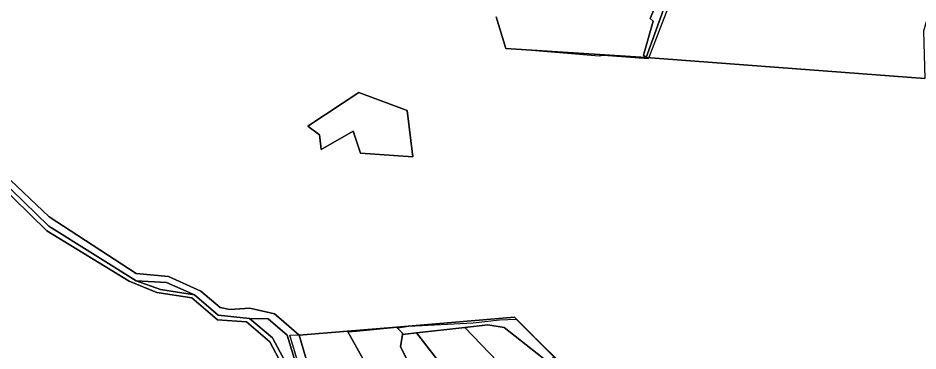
# Model space of a CAD drawing. Extents: x -477304 to -465429, y -1159113 to -1149210.
# Drawn here: x -471948 to -471252, y -1157244 to -1156987 of the extents above; entities that cross this region are included whole.
import ezdxf

# ---------------------------------------------------------------- set-up
doc = ezdxf.new("R2010")
doc.units = 0
for name, color, linetype in [('BPEJ_s', 7, 'Continuous'), ('orna_s', 7, 'Continuous'), ('ostatni_s', 7, 'Continuous'), ('PUPFL_s', 7, 'Continuous'), ('trav_porost_s', 7, 'Continuous'), ('voda_s', 7, 'Continuous')]:
    doc.layers.add(name, color=color, linetype=linetype)

msp = doc.modelspace()

# ---------------------------------------------------------------- linework, layer by layer
at = {"layer": 'BPEJ_s'}
msp.add_line((-471645.51, -1157225.36), (-471595.75, -1157222.6), dxfattribs=at)
for points in [[(-471438.58, -1156962.07), (-471448.37, -1156987.53), (-471459.95, -1157017.61), (-471460.29, -1157018.49), (-471494.93, -1157016.09), (-471498.34, -1157016.52), (-471525.89, -1157014.19), (-471559.74, -1157011.33), (-471570.53, -1157010.66), (-471577.84, -1156986.15)], [(-471438.58, -1156962.07), (-471448.37, -1156987.53), (-471459.95, -1157017.61), (-471460.29, -1157018.49)], [(-471460.29, -1157018.49), (-471494.93, -1157016.09), (-471498.34, -1157016.52), (-471525.89, -1157014.19), (-471559.74, -1157011.33), (-471570.53, -1157010.66), (-471577.84, -1156986.15)], [(-471654.66, -1157226), (-471654.59, -1157226.05), (-471654.02, -1157226.43), (-471645.51, -1157225.36), (-471595.75, -1157222.6), (-471575.33, -1157220.26), (-471562.35, -1157219.83), (-471553.07, -1157228.99), (-471531.73, -1157250.04)], [(-471595.75, -1157222.6), (-471575.33, -1157220.26), (-471562.35, -1157219.83), (-471553.07, -1157228.99), (-471531.73, -1157250.04), (-471512.53, -1157269.92), (-471503.21, -1157279.57), (-471473.45, -1157309.58), (-471461.33, -1157322.98), (-471426.88, -1157358.29), (-471406.67, -1157378.07), (-471393.7, -1157391.89)], [(-471730.44, -1157255.27), (-471736.96, -1157234.08), (-471737.51, -1157232.31), (-471730.45, -1157231.88), (-471716.25, -1157231.02), (-471692.75, -1157229.08), (-471692.47, -1157229.59), (-471685.92, -1157229.19), (-471656.98, -1157226.24), (-471654.66, -1157226), (-471654.59, -1157226.05), (-471654.02, -1157226.43), (-471645.51, -1157225.36)], [(-471730.44, -1157255.27), (-471736.96, -1157234.08), (-471737.51, -1157232.31), (-471730.45, -1157231.88), (-471716.25, -1157231.02), (-471692.75, -1157229.08), (-471692.47, -1157229.59), (-471685.92, -1157229.19), (-471656.98, -1157226.24), (-471654.66, -1157226)]]:
    msp.add_lwpolyline(points, dxfattribs=at)
at = {"layer": 'orna_s'}
msp.add_lwpolyline([(-471600.35, -1157313.18), (-471612.26, -1157324.58), (-471645.5, -1157269.28), (-471642.83, -1157258.66), (-471651.72, -1157241.13), (-471650.33, -1157231.63), (-471639.48, -1157230.4), (-471585.99, -1157299.42), (-471587.86, -1157301.21)], close=True, dxfattribs=at)
at = {"layer": 'ostatni_s'}
msp.add_lwpolyline([(-471463.89, -1157015.64), (-471456.58, -1156989.42), (-471458.92, -1156987.4), (-471445.82, -1156956.55), (-471439.92, -1156956.63), (-471440.68, -1156958.74), (-471461.92, -1157017.46)], close=True, dxfattribs=at)
for points in [[(-471743.41, -1157255.45), (-471752.92, -1157237.27), (-471770.99, -1157221.99), (-471793.31, -1157220.43), (-471813.06, -1157203.36), (-471840.27, -1157199.12), (-471861.66, -1157190.58), (-471925.24, -1157151.43), (-471964.09, -1157113.59)], [(-471962.37, -1157110.62), (-471923.67, -1157147.83), (-471856.14, -1157190.27), (-471837.36, -1157196.96), (-471811.21, -1157201.13), (-471792.79, -1157216.73), (-471768.52, -1157219.42), (-471750.7, -1157234.33), (-471740.99, -1157252.54)]]:
    msp.add_lwpolyline(points, dxfattribs=at)
at = {"layer": 'PUPFL_s'}
for points in [[(-471244.25, -1156985.65), (-471247.59, -1156997.14), (-471246.59, -1157033.93), (-471461.92, -1157017.46), (-471440.68, -1156958.74)], [(-471247.87, -1157496.21), (-471325.5, -1157460.09), (-471440.37, -1157342.39), (-471533.35, -1157249.01), (-471563.69, -1157218.21), (-471654.84, -1157226.07), (-471692.75, -1157229.08), (-471730.12, -1157232.17), (-471744.05, -1157220.16), (-471749.26, -1157215.67), (-471768.33, -1157211.35), (-471783.71, -1157212.42), (-471791.25, -1157210.9), (-471806.11, -1157198.23), (-471831.21, -1157186.83), (-471856.12, -1157184.54), (-471923.49, -1157140.7), (-471958.22, -1157107.83), (-471975.7, -1157085.58), (-471987.92, -1157051.4), (-472009.29, -1157017.07), (-472016.29, -1156972.29)], [(-471577.84, -1156986.15), (-471570.53, -1157010.66), (-471461.92, -1157017.46), (-471246.59, -1157033.93)], [(-472000.47, -1157055.81), (-471982.49, -1157091.95), (-471964.09, -1157113.59), (-471925.24, -1157151.43), (-471861.66, -1157190.58), (-471840.27, -1157199.12), (-471813.06, -1157203.36), (-471793.31, -1157220.43), (-471770.99, -1157221.99), (-471752.92, -1157237.27), (-471743.41, -1157255.45), (-471738.98, -1157267.18), (-471730.39, -1157300.35), (-471748.32, -1157327.56), (-471789.45, -1157324.97), (-471797.77, -1157324.44), (-471835.2, -1157322.06)]]:
    msp.add_lwpolyline(points, dxfattribs=at)
for points in [[(-471684.01, -1157044.57), (-471646.65, -1157058.46), (-471642.18, -1157094.37), (-471682.68, -1157091.51), (-471688.53, -1157074.52), (-471713.24, -1157088.6), (-471713.54, -1157086.11), (-471714.58, -1157077.39), (-471723.52, -1157070.68)], [(-471684.01, -1157044.57), (-471723.52, -1157070.68), (-471714.58, -1157077.39), (-471713.54, -1157086.11), (-471713.24, -1157088.6), (-471688.53, -1157074.52), (-471682.68, -1157091.51), (-471642.18, -1157094.37), (-471646.65, -1157058.46)], [(-471832.66, -1157191.55), (-471811.21, -1157201.13), (-471837.36, -1157196.96), (-471856.14, -1157190.27)], [(-471650.33, -1157231.63), (-471650.19, -1157230.68), (-471654.84, -1157226.07), (-471563.69, -1157218.21), (-471533.35, -1157249.01), (-471537.72, -1157253.19), (-471571.65, -1157226.17), (-471584.21, -1157224.25), (-471601.99, -1157226.16), (-471639.48, -1157230.4)], [(-471750.7, -1157234.33), (-471768.52, -1157219.42), (-471754.26, -1157219.55), (-471739.4, -1157232.33), (-471732.21, -1157255.8), (-471731.99, -1157256.49), (-471737.77, -1157255.76), (-471740.99, -1157252.54)], [(-471584.21, -1157224.25), (-471571.65, -1157226.17), (-471537.72, -1157253.19), (-471557.72, -1157272.34), (-471601.99, -1157226.16)]]:
    msp.add_lwpolyline(points, close=True, dxfattribs=at)
at = {"layer": 'trav_porost_s'}
msp.add_lwpolyline([(-471445.82, -1156956.55), (-471458.92, -1156987.4), (-471456.58, -1156989.42), (-471463.89, -1157015.64), (-471461.92, -1157017.46), (-471570.53, -1157010.66), (-471577.84, -1156986.15)], dxfattribs=at)
for points in [[(-471692.75, -1157229.08), (-471668.69, -1157272.32), (-471664.41, -1157278.62), (-471639.49, -1157315.3), (-471592.05, -1157346.84), (-471641.71, -1157318.3), (-471678.13, -1157301.12), (-471723.65, -1157254), (-471723.89, -1157253.32), (-471730.12, -1157232.17)], [(-471651.72, -1157241.13), (-471642.83, -1157258.66), (-471645.5, -1157269.28), (-471612.26, -1157324.58), (-471664.41, -1157278.62), (-471668.69, -1157272.32), (-471692.75, -1157229.08), (-471654.84, -1157226.07), (-471650.19, -1157230.68), (-471650.33, -1157231.63)], [(-471601.99, -1157226.16), (-471557.72, -1157272.34), (-471585.99, -1157299.42), (-471639.48, -1157230.4)]]:
    msp.add_lwpolyline(points, close=True, dxfattribs=at)
at = {"layer": 'voda_s'}
msp.add_lwpolyline([(-471958.22, -1157107.83), (-471923.49, -1157140.7), (-471856.12, -1157184.54), (-471831.21, -1157186.83), (-471806.11, -1157198.23), (-471791.25, -1157210.9), (-471783.71, -1157212.42), (-471768.33, -1157211.35), (-471749.26, -1157215.67), (-471744.05, -1157220.16), (-471730.12, -1157232.17), (-471723.89, -1157253.32), (-471732.21, -1157255.8), (-471739.4, -1157232.33), (-471754.26, -1157219.55), (-471768.52, -1157219.42), (-471792.79, -1157216.73), (-471811.21, -1157201.13), (-471832.66, -1157191.55), (-471856.14, -1157190.27), (-471923.67, -1157147.83), (-471962.37, -1157110.62)], dxfattribs=at)

doc.saveas('drawing.dxf')
